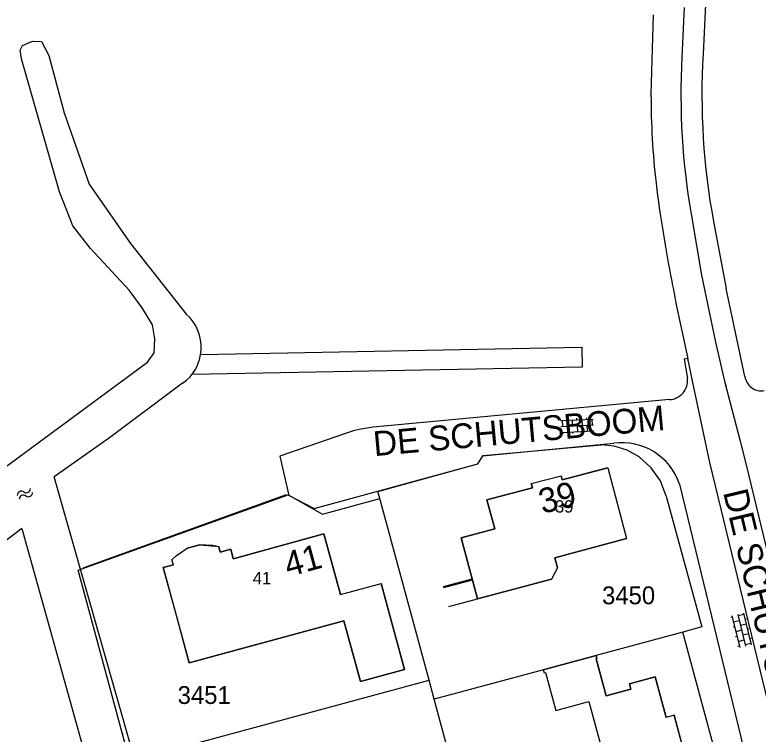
# Model space of a CAD drawing. Extents: x 148816 to 151297, y 399515 to 402500.
# Drawn here: x 150875.2 to 150950.2, y 401181.5 to 401254.1 of the extents above; entities that cross this region are included whole.
import ezdxf

# ---------------------------------------------------------------- set-up
doc = ezdxf.new("R2010")
doc.units = 0
for name, color, linetype in [('B01 Hoofdgebouw  [T] Norm', 7, 'Continuous'), ('B01 hoofgebouw', 7, 'Continuous'), ('G01 perceelsgrens', 7, 'Continuous'), ('S02 Open verharding  Norm', 7, 'Continuous'), ('S05 Water  Norm', 7, 'Continuous'), ('T04 Haag heg  [D] Norm', 7, 'Continuous'), ('T09 Insteek water  [T] Norm', 7, 'Continuous'), ('V00 Kant verharding algemeen  [T] Norm', 7, 'Continuous'), ('V00 Kant verharding algemeen secundair  [D] Norm', 7, 'Continuous'), ('Z01 perceelnummer', 7, 'Continuous'), ('Z02 huisnummer', 7, 'Continuous'), ('Z02 Huisnummer  [Tekst] Norm', 7, 'Continuous'), ('Z06 straatnaam', 7, 'Continuous')]:
    doc.layers.add(name, color=color, linetype=linetype)

msp = doc.modelspace()

# ---------------------------------------------------------------- linework, layer by layer
at = {"layer": 'B01 Hoofdgebouw  [T] Norm'}
for p, q in [((150935.055, 401208.383), (150930.466, 401207.166)), ((150927.357, 401206.785), (150930.361, 401207.57)), ((150930.466, 401207.166), (150930.361, 401207.57)), ((150927.357, 401206.785), (150927.468, 401206.37)), ((150927.468, 401206.37), (150922.889, 401205.145)), ((150922.889, 401205.145), (150923.667, 401202.237)), ((150923.667, 401202.237), (150920.286, 401201.333)), ((150908.094, 401195.586), (150906.427, 401201.717)), ((150920.286, 401201.333), (150921.934, 401195.17)), ((150929.734, 401199.317), (150936.973, 401201.239)), ((150930.009, 401198.283), (150929.734, 401199.317)), ((150891.256, 401198.594), (150890.225, 401198.311)), ((150890.225, 401198.311), (150892.852, 401188.708)), ((150930.009, 401198.283), (150929.384, 401197.162)), ((150918.506, 401196.395), (150921.398, 401197.17)), ((150918.532, 401196.298), (150921.424, 401197.073)), ((150921.934, 401195.17), (150929.384, 401197.162)), ((150908.094, 401195.586), (150912.211, 401196.705)), ((150914.572, 401188.019), (150912.211, 401196.705)), ((150918.506, 401196.395), (150918.532, 401196.298)), ((150919.042, 401194.395), (150921.934, 401195.17)), ((150892.852, 401188.708), (150908.453, 401192.955)), ((150908.453, 401192.955), (150910.126, 401186.809)), ((150928.557, 401188.011), (150933.896, 401189.444)), ((150933.896, 401189.444), (150933.984, 401189.137)), ((150933.984, 401189.137), (150933.909, 401189.117)), ((150933.909, 401189.117), (150934.91, 401185.389)), ((150910.126, 401186.809), (150914.572, 401188.019)), ((150928.557, 401188.011), (150928.644, 401187.693)), ((150928.644, 401187.693), (150928.792, 401187.733)), ((150928.792, 401187.733), (150929.832, 401183.891)), ((150937.402, 401186.058), (150937.257, 401186.599)), ((150934.91, 401185.389), (150937.402, 401186.058)), ((150929.832, 401183.891), (150933.172, 401184.795)), ((150933.172, 401184.795), (150934.705, 401179.129)), ((150941.764, 401183.42), (150940.956, 401183.202)), ((150941.764, 401183.42), (150943.078, 401178.554))]:
    msp.add_line(p, q, dxfattribs=at)
for points in [[(150935.076, 401208.383), (150936.973, 401201.239)], [(150906.427, 401201.717), (150897.285, 401199.206), (150897.031, 401200.18), (150895.96, 401199.877), (150895.827, 401200.416), (150895.223, 401200.533), (150893.912, 401200.607), (150892.646, 401200.262)], [(150891.104, 401199.096), (150891.556, 401199.53), (150892.646, 401200.262)], [(150891.256, 401198.594), (150891.104, 401199.096)], [(150937.257, 401186.599), (150939.853, 401187.295), (150940.956, 401183.202)]]:
    msp.add_lwpolyline(points, dxfattribs=at)
at = {"layer": 'B01 hoofgebouw'}
for points in [[(150921.934, 401195.17), (150920.286, 401201.333), (150923.667, 401202.237), (150922.889, 401205.145), (150927.468, 401206.37), (150927.357, 401206.785), (150930.361, 401207.57), (150930.466, 401207.166), (150935.076, 401208.383), (150936.973, 401201.239), (150929.734, 401199.317), (150930.009, 401198.283), (150929.384, 401197.162)], [(150891.544, 401193.488), (150890.225, 401198.311), (150891.256, 401198.594), (150891.104, 401199.096), (150891.556, 401199.53), (150892.646, 401200.262), (150893.912, 401200.607), (150895.845, 401200.433), (150895.96, 401199.877), (150897.031, 401200.18), (150897.285, 401199.206), (150906.427, 401201.717), (150908.094, 401195.586), (150912.211, 401196.705), (150913.522, 401191.88)], [(150929.384, 401197.162), (150921.934, 401195.17)], [(150892.852, 401188.708), (150891.544, 401193.488)], [(150913.522, 401191.88), (150914.572, 401188.019), (150910.126, 401186.809), (150908.453, 401192.955), (150892.852, 401188.708)], [(150934.91, 401185.389), (150933.909, 401189.117), (150933.984, 401189.137), (150933.896, 401189.444), (150928.557, 401188.011), (150928.644, 401187.693), (150928.792, 401187.733), (150929.832, 401183.891), (150933.172, 401184.795), (150934.705, 401179.129), (150931.201, 401178.181), (150931.812, 401175.922)], [(150931.812, 401175.922), (150933.118, 401171.096), (150932.693, 401170.981), (150932.779, 401170.662), (150939.518, 401172.478), (150939.047, 401174.226), (150943.083, 401175.313), (150942.269, 401178.335), (150943.078, 401178.554), (150941.764, 401183.42), (150940.956, 401183.202), (150939.853, 401187.295), (150937.257, 401186.599), (150937.402, 401186.058), (150935.161, 401185.456)], [(150934.91, 401185.389), (150935.161, 401185.456)]]:
    msp.add_lwpolyline(points, dxfattribs=at)
at = {"layer": 'G01 perceelsgrens'}
for points in [[(150922.488, 401209.622), (150934.417, 401210.715)], [(150940.966, 401205.537), (150940.383, 401207.058), (150939.46, 401208.397), (150938.231, 401209.491), (150937.04, 401210.153), (150935.737, 401210.568), (150934.417, 401210.715)], [(150921.952, 401208.783), (150922.488, 401209.622)], [(150911.889, 401206), (150921.952, 401208.783)], [(150912.072, 401205.279), (150911.889, 401206)], [(150881.645, 401198.072), (150902.833, 401205.658)], [(150902.833, 401205.658), (150906.281, 401203.71)], [(150906.281, 401203.71), (150912.072, 401205.279)], [(150917.041, 401186.96), (150912.072, 401205.279)], [(150940.966, 401205.537), (150944.571, 401192.339)], [(150886.852, 401178.79), (150881.645, 401198.072)], [(150942.642, 401191.81), (150933.906, 401189.446)], [(150944.571, 401192.339), (150942.642, 401191.81)], [(150947.867, 401172.5), (150942.642, 401191.81)], [(150933.906, 401189.446), (150928.584, 401188.009)], [(150928.584, 401188.009), (150917.558, 401185.031)], [(150886.852, 401178.79), (150917.041, 401186.96)], [(150917.558, 401185.031), (150917.041, 401186.96)], [(150923.839, 401161.8), (150922.271, 401167.577), (150917.558, 401185.031)]]:
    msp.add_lwpolyline(points, dxfattribs=at)
at = {"layer": 'S02 Open verharding  Norm'}
for p, q in [((150931.966, 401213.233), (150931.96, 401213.383)), ((150932.965, 401213.276), (150932.959, 401213.426)), ((150930.318, 401213.163), (150933.615, 401213.304)), ((150930.343, 401212.563), (150933.64, 401212.705)), ((150930.468, 401213.169), (150930.493, 401212.57)), ((150930.967, 401213.191), (150930.961, 401213.341)), ((150931.467, 401213.212), (150931.492, 401212.613)), ((150931.992, 401212.634), (150932.018, 401212.035)), ((150932.466, 401213.255), (150932.491, 401212.655)), ((150933.017, 401212.077), (150932.991, 401212.677)), ((150933.465, 401213.298), (150933.49, 401212.698)), ((150930.369, 401211.964), (150933.666, 401212.105)), ((150930.519, 401211.97), (150930.525, 401211.821)), ((150930.993, 401212.591), (150931.018, 401211.992)), ((150931.518, 401212.013), (150931.524, 401211.863)), ((150932.517, 401212.056), (150932.524, 401211.906)), ((150933.516, 401212.099), (150933.523, 401211.949)), ((150947.647, 401193.302), (150947.501, 401193.266)), ((150947.611, 401193.447), (150948.396, 401190.242)), ((150948.194, 401193.59), (150948.979, 401190.385)), ((150948.812, 401193.587), (150948.229, 401193.445)), ((150948.776, 401193.733), (150949.562, 401190.528)), ((150948.931, 401193.102), (150949.077, 401193.137)), ((150948.348, 401192.959), (150947.766, 401192.816)), ((150949.05, 401192.616), (150948.467, 401192.473)), ((150947.884, 401192.33), (150947.739, 401192.295)), ((150948.586, 401191.988), (150948.003, 401191.845)), ((150949.288, 401191.645), (150948.705, 401191.502)), ((150949.169, 401192.13), (150949.315, 401192.166)), ((150948.122, 401191.359), (150947.977, 401191.323)), ((150948.241, 401190.874), (150948.824, 401191.016)), ((150949.407, 401191.159), (150949.553, 401191.195)), ((150948.36, 401190.388), (150948.215, 401190.352)), ((150949.526, 401190.673), (150948.943, 401190.531))]:
    msp.add_line(p, q, dxfattribs=at)
at = {"layer": 'S05 Water  Norm'}
for centre, start, end in [((150875.915, 401205.598), 55.27737, 179.1324), ((150876.399, 401206.297), 235.27737, 359.13239), ((150876.605, 401205.897), 235.27737, 359.13239), ((150876.121, 401205.198), 55.27737, 179.1324)]:
    msp.add_arc(centre, 0.425, start, end, dxfattribs=at)
at = {"layer": 'T04 Haag heg  [D] Norm'}
msp.add_lwpolyline([(150902.62, 401205.651), (150882.092, 401198.25)], dxfattribs=at)
at = {"layer": 'T09 Insteek water  [T] Norm'}
for p, q in [((150875.78, 401250.516), (150876.034, 401250.998)), ((150876.034, 401250.998), (150877.025, 401251.43)), ((150877.025, 401251.43), (150877.943, 401251.385)), ((150877.943, 401251.385), (150878.683, 401250)), ((150875.933, 401249.654), (150875.78, 401250.516)), ((150879.765, 401236.233), (150875.933, 401249.654)), ((150878.683, 401250), (150880.238, 401244.198)), ((150880.238, 401244.198), (150882.739, 401236.998)), ((150882.739, 401236.998), (150886.9, 401231.006)), ((150881.085, 401232.808), (150879.765, 401236.233)), ((150882.887, 401230.525), (150881.085, 401232.808)), ((150886.9, 401231.006), (150892.57, 401223.868)), ((150886.771, 401226.315), (150882.887, 401230.525)), ((150888.091, 401224.539), (150886.771, 401226.315)), ((150889.132, 401222.814), (150888.091, 401224.539)), ((150889.361, 401221.394), (150889.132, 401222.814)), ((150889.31, 401219.998), (150889.361, 401221.394)), ((150894, 401219.826), (150932.446, 401220.551)), ((150932.446, 401220.551), (150932.484, 401218.551)), ((150888.624, 401219.034), (150889.31, 401219.998)), ((150849.523, 401190.245), (150888.624, 401219.034)), ((150932.484, 401218.551), (150893.114, 401217.809)), ((150892.169, 401216.912), (150884.808, 401211.412)), ((150884.808, 401211.412), (150879.221, 401207.46)), ((150894.63, 401153.277), (150879.221, 401207.46)), ((150875.957, 401202.254), (150861.752, 401191.558)), ((150875.957, 401202.254), (150889.977, 401152.108))]:
    msp.add_line(p, q, dxfattribs=at)
msp.add_arc((150889.616, 401220.549), 4.444, 305.07105, 48.33027, dxfattribs=at)
at = {"layer": 'V00 Kant verharding algemeen  [T] Norm'}
for points in [[(150942.783, 401254.82), (150942.546, 401249.822)], [(150944.928, 401255.146), (150944.703, 401250.152)], [(150939.664, 401254.087), (150939.437, 401246.086)], [(150943.51, 401233.812), (150944.536, 401227.829), (150945.961, 401221.071)], [(150945.747, 401233.23), (150947.009, 401226.466)], [(150948.92, 401217.595), (150947.009, 401226.466)], [(150941.959, 401224.997), (150943.158, 401219.407), (150942.775, 401219.337), (150943.124, 401217.4)], [(150945.961, 401221.071), (150946.87, 401217.143)], [(150943.799, 401216.347), (150943.158, 401219.407)], [(150946.87, 401217.143), (150947.019, 401216.571)], [(150941.306, 401215.262), (150911.391, 401212.48)], [(150908.827, 401211.92), (150907.526, 401211.489)], [(150910.005, 401212.253), (150909.413, 401212.099), (150908.827, 401211.92)], [(150911.391, 401212.48), (150910.005, 401212.253)], [(150907.526, 401211.489), (150901.979, 401209.564), (150902.886, 401205.6)], [(150902.867, 401205.619), (150905.434, 401204.278), (150921.949, 401208.78), (150922.478, 401209.606), (150935.675, 401210.863)], [(150954.868, 401169.801), (150954.955, 401169.446), (150945.39, 401208.905)], [(150948.997, 401208.805), (150958.223, 401170.736), (150958.129, 401171.12)], [(150942.32, 401206.732), (150950.122, 401174.553)]]:
    msp.add_lwpolyline(points, dxfattribs=at)
for centre, radius, start, end in [((151014.375, 401245.957), 69.798, 176.55451, 190.50625), ((151015.223, 401246.164), 72.769, 177.11861, 189.77289), ((151021.87, 401246.211), 82.433, 180.08716, 186.35222), ((151076.271, 401254.033), 137.376, 187.08422, 191.26088), ((151218.669, 401278.711), 281.876, 190.52819, 190.9855), ((150941.19, 401217.202), 1.944, 273.41037, 5.83877), ((150950.562, 401217.807), 1.655, 187.36237, 280.17878), ((150936.505, 401204.789), 6.131, 18.47855, 97.78546)]:
    msp.add_arc(centre, radius, start, end, dxfattribs=at)
at = {"layer": 'V00 Kant verharding algemeen secundair  [D] Norm'}
for points in [[(150946.87, 401217.143), (150948.449, 401211.067), (150948.997, 401208.805)], [(150945.39, 401208.905), (150943.799, 401216.347)]]:
    msp.add_lwpolyline(points, dxfattribs=at)

# ---------------------------------------------------------------- texts
at = {"layer": 'Z01 perceelnummer'}
for s, p in [('3450', (150934.5, 401194.616)), ('3451', (150891.676, 401184.558))]:
    msp.add_text(s, height=1.8, dxfattribs=at).set_placement(p)
at = {"layer": 'Z02 huisnummer'}
for s, rotation, p in [('39', 14.64738, (150928.485, 401203.72)), ('41', 15.37073, (150902.827, 401197.357))]:
    msp.add_text(s, height=2.5, rotation=rotation, dxfattribs=at).set_placement(p)
at = {"layer": 'Z02 Huisnummer  [Tekst] Norm'}
for s, p in [('39', (150929.753, 401203.865)), ('41', (150899.253, 401196.636))]:
    msp.add_text(s, height=1.25, dxfattribs=at).set_placement(p)
at = {"layer": 'Z06 straatnaam'}
for rotation, p in [(5.16331, (150911.52, 401209.554)), (283.48013, (150946.697, 401205.921))]:
    msp.add_text('DE SCHUTSBOOM', height=2.5, rotation=rotation, dxfattribs=at).set_placement(p)

doc.saveas('drawing.dxf')
